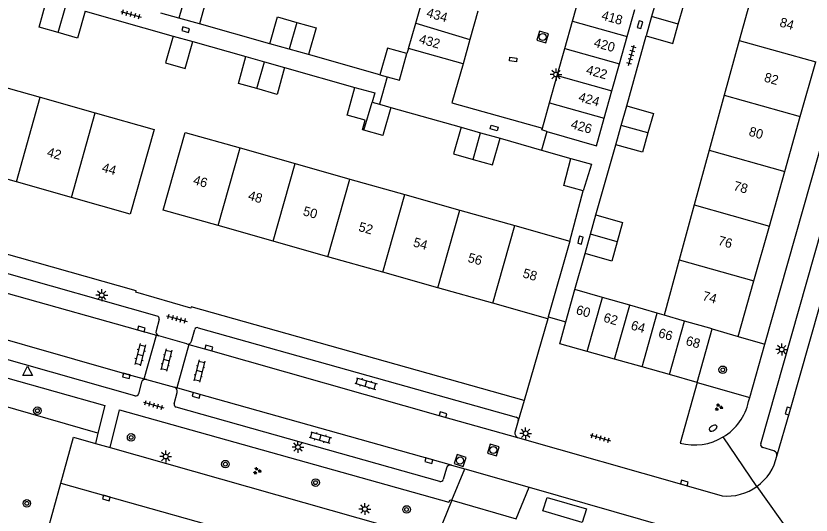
# Model space of a CAD drawing. Extents: x 132994 to 136000, y 393499 to 395512.
# Drawn here: x 134170.7 to 134254.9, y 394418.4 to 394471.3 of the extents above; entities that cross this region are included whole.
import ezdxf

# ---------------------------------------------------------------- set-up
doc = ezdxf.new("R2010")
doc.units = 0
for name, color, linetype in [('gg-afsc-erfafscheiding', 7, 'Continuous'), ('gg-afsc-hekwerk', 7, 'Continuous'), ('gg-anno-huisnummerreeks BGT', 7, 'Continuous'), ('gg-bbg-bijgebouw', 7, 'Continuous'), ('gg-bbg-gedigitaliseerde bebouwing', 7, 'Continuous'), ('gg-bbg-gedigitaliseerde bijgebouw', 7, 'Continuous'), ('gg-bbg-hoofdgebouw', 7, 'Continuous'), ('gg-bbg-tussenscheiding', 7, 'Continuous'), ('gg-knt-verharding', 7, 'Continuous'), ('gg-knt-verharding nz', 7, 'Continuous'), ('gt-grn-groengrens', 7, 'Continuous'), ('gt-grn-weggrens', 7, 'Continuous'), ('gt-symb-boom', 7, 'Continuous'), ('gt-symb-brandkraan', 7, 'Continuous'), ('gt-symb-groenvak', 7, 'Continuous'), ('gt-symb-klinker verharding', 7, 'Continuous'), ('gt-symb-kolk', 7, 'Continuous'), ('gt-symb-kolk center center', 7, 'Continuous'), ('gt-symb-lichtmast', 7, 'Continuous'), ('gt-symb-rioolschacht', 7, 'Continuous'), ('gt-symb-tegel verharding', 7, 'Continuous'), ('gt-symb-waterafsluiter', 7, 'Continuous')]:
    doc.layers.add(name, color=color, linetype=linetype)

# ---------------------------------------------------------------- blocks, each defined once
blk = doc.blocks.new('gt0-TEG1')
at = {"layer": 'gt-symb-tegel verharding'}
for p, q in [((-1.125, 0), (1.125, 0)), ((-0.9, -0.25), (-0.9, 0.25)), ((-0.45, -0.25), (-0.45, 0.25)), ((0, -0.25), (0, 0.25)), ((0.45, -0.25), (0.45, 0.25)), ((0.9, -0.25), (0.9, 0.25))]:
    blk.add_line(p, q, dxfattribs=at)
blk = doc.blocks.new('gt0-KOLK')
at = {"layer": 'gt-symb-kolk'}
blk.add_lwpolyline([(0, 0), (0.375, 0), (0.375, 0.4), (-0.375, 0.4), (-0.375, 0), (0, 0)], dxfattribs=at)
blk = doc.blocks.new('gt0-KOLKCC')
at = {"layer": 'gt-symb-kolk center center'}
blk.add_lwpolyline([(-0.375, 0.2), (0.375, 0.2), (0.375, -0.2), (-0.375, -0.2)], close=True, dxfattribs=at)
blk = doc.blocks.new('gt0-RS')
at = {"layer": 'gt-symb-rioolschacht'}
blk.add_lwpolyline([(-0.5, -0.5), (0.5, -0.5), (0.5, 0.5), (-0.5, 0.5)], close=True, dxfattribs=at)
blk.add_circle((0, 0), 0.375, dxfattribs=at)
blk = doc.blocks.new('gt0-LMAST')
at = {"layer": 'gt-symb-lichtmast'}
for p, q in [((-0.182, 0.173), (-0.447, 0.438)), ((-0.005, 0.246), (-0.005, 0.621)), ((0.172, 0.173), (0.437, 0.438)), ((-0.255, -0.004), (-0.63, -0.004)), ((-0.182, -0.181), (-0.447, -0.446)), ((-0.005, -0.254), (-0.005, -0.629)), ((0.437, -0.446), (0.172, -0.181)), ((0.245, -0.004), (0.62, -0.004))]:
    blk.add_line(p, q, dxfattribs=at)
blk.add_circle((-0.005, -0.004), 0.25, dxfattribs=at)
blk = doc.blocks.new('gt0-WAFSL')
at = {"layer": 'gt-symb-waterafsluiter'}
for p, q in [((-0.5, -0.333), (0, 0.667)), ((0, 0.667), (0.5, -0.333)), ((0.5, -0.333), (-0.5, -0.333))]:
    blk.add_line(p, q, dxfattribs=at)
blk = doc.blocks.new('gt0-KL1')
at = {"layer": 'gt-symb-klinker verharding'}
for p, q in [((-1.15, 0.3), (1.15, 0.3)), ((-1, -0.3), (-1, 0.3)), ((-0.5, 0.3), (-0.5, 0.45)), ((0, -0.3), (0, 0.3)), ((0.5, 0.3), (0.5, 0.45)), ((1, -0.3), (1, 0.3)), ((-1.15, -0.3), (1.15, -0.3)), ((-0.5, -0.45), (-0.5, -0.3)), ((0.5, -0.45), (0.5, -0.3))]:
    blk.add_line(p, q, dxfattribs=at)
blk = doc.blocks.new('gt0-BOOM')
at = {"layer": 'gt-symb-boom'}
for radius in [0.4, 0.2]:
    blk.add_circle((0, 0), radius, dxfattribs=at)
blk = doc.blocks.new('gt0-GRVAK')
at = {"layer": 'gt-symb-groenvak'}
for p, q in [((-0.11, 0.189), (-0.228, 0.24)), ((-0.182, 0.153), (0.088, 0.153)), ((-0.091, 0.211), (-0.156, 0.322)), ((-0.047, 0.214), (-0.047, 0.393)), ((-0.004, 0.211), (0.061, 0.322)), ((0.015, 0.189), (0.133, 0.24)), ((0.262, -0.052), (0.197, 0.059)), ((0.305, -0.049), (0.305, 0.13)), ((0.349, -0.052), (0.414, 0.059)), ((-0.245, -0.228), (-0.363, -0.177)), ((-0.318, -0.264), (-0.047, -0.264)), ((-0.226, -0.206), (-0.291, -0.095)), ((-0.183, -0.203), (-0.183, -0.024)), ((-0.139, -0.206), (-0.074, -0.095)), ((-0.12, -0.228), (-0.002, -0.177)), ((0.243, -0.074), (0.125, -0.023)), ((0.17, -0.11), (0.441, -0.11)), ((0.368, -0.074), (0.486, -0.023))]:
    blk.add_line(p, q, dxfattribs=at)
blk = doc.blocks.new('gt0-BR')
at = {"layer": 'gt-symb-brandkraan'}
for centre, radius, start, end in [((-0.244, 0), 0.206, 107.56694, 252.43307), ((0.599, -2.664), 3, 106.89205, 107.56694), ((0, -0.691), 0.938, 73.10799, 106.89205), ((-0.599, -2.664), 3, 72.43309, 73.10799), ((0.244, 0), 0.206, 287.56695, 72.43309), ((0.599, 2.664), 3, 252.43307, 253.10797), ((0, 0.691), 0.938, 253.10797, 286.89206), ((-0.599, 2.664), 3, 286.89206, 287.56695)]:
    blk.add_arc(centre, radius, start, end, dxfattribs=at)

msp = doc.modelspace()

# ---------------------------------------------------------------- linework, layer by layer
at = {"layer": 'gg-afsc-erfafscheiding'}
for p, q in [((134212.28, 394467.88), (134212.11, 394467.34)), ((134210.39, 394461.63), (134217.86, 394459.54)), ((134221.97, 394458.37), (134226.354, 394457.103)), ((134226.354, 394457.103), (134229.48, 394456.2))]:
    msp.add_line(p, q, dxfattribs=at)
at = {"layer": 'gg-afsc-hekwerk'}
for p, q in [((134210.01, 394464.873), (134209.189, 394461.97)), ((134226.938, 394459.092), (134226.354, 394457.103)), ((134227.087, 394439.422), (134228.952, 394438.901))]:
    msp.add_line(p, q, dxfattribs=at)
at = {"layer": 'gg-bbg-bijgebouw'}
for p, q in [((134229.651, 394470.778), (134230.464, 394473.662)), ((134238.621, 394473.32), (134238.033, 394471.278)), ((134187.928, 394471.104), (134186.033, 394471.639)), ((134219.627, 394471.825), (134218.779, 394468.826)), ((134235.444, 394469.145), (134236.254, 394472.029)), ((134190.11, 394470.488), (134187.928, 394471.104)), ((134228.838, 394467.895), (134229.651, 394470.778)), ((134238.033, 394471.278), (134237.445, 394469.236)), ((134187.312, 394469.198), (134189.399, 394468.605)), ((134218.779, 394468.826), (134218.05, 394466.25)), ((134234.635, 394466.261), (134235.444, 394469.145)), ((134199.626, 394467.807), (134197.585, 394468.386)), ((134201.666, 394467.229), (134199.626, 394467.807)), ((134218.05, 394466.25), (134212.28, 394467.88)), ((134228.025, 394465.012), (134228.838, 394467.895)), ((134195.043, 394467.015), (134197.002, 394466.461)), ((134197.002, 394466.461), (134199.137, 394465.858)), ((134233.825, 394463.377), (134234.635, 394466.261)), ((134209.23, 394465.09), (134210.01, 394464.873)), ((134227.213, 394462.129), (134228.025, 394465.012)), ((134205.8, 394460.91), (134206.59, 394463.76)), ((134233.016, 394460.493), (134233.825, 394463.377)), ((134208.41, 394462.19), (134209.189, 394461.97)), ((134226.457, 394459.448), (134227.213, 394462.129)), ((134209.189, 394461.97), (134210.39, 394461.63)), ((134210.39, 394461.63), (134209.591, 394458.8)), ((134234.822, 394459.729), (134235.401, 394461.787)), ((134217.86, 394459.54), (134219.915, 394458.955)), ((134234.242, 394457.67), (134234.822, 394459.729)), ((134219.915, 394458.955), (134221.97, 394458.37)), ((134231.561, 394448.193), (134232.139, 394450.241)), ((134230.983, 394446.144), (134231.561, 394448.193)), ((134228.952, 394438.901), (134229.91, 394442.33)), ((134242.85, 394432.48), (134244.44, 394438.15)), ((134234.115, 394434.935), (134231.207, 394435.753)), ((134237.023, 394434.118), (134234.115, 394434.935)), ((134239.93, 394433.301), (134237.023, 394434.118)), ((134242.85, 394432.48), (134239.93, 394433.301))]:
    msp.add_line(p, q, dxfattribs=at)
for points in [[(134188.731, 394473.942), (134190.911, 394473.327), (134190.11, 394470.488)], [(134240.859, 394470.465), (134241.446, 394472.507), (134238.621, 394473.32)], [(134175.156, 394469.567), (134173.118, 394470.143), (134173.919, 394472.982)], [(134177.995, 394471.832), (134177.194, 394468.992), (134175.156, 394469.567)], [(134197.585, 394468.386), (134198.39, 394471.224), (134200.428, 394470.646)], [(134200.428, 394470.646), (134202.471, 394470.067), (134201.666, 394467.229)], [(134237.445, 394469.236), (134240.271, 394468.423), (134240.859, 394470.465)], [(134187.312, 394469.198), (134186.506, 394466.361), (134188.593, 394465.768), (134189.399, 394468.605)], [(134212.11, 394467.34), (134210.03, 394467.93), (134209.23, 394465.09)], [(134210.01, 394464.873), (134211.31, 394464.51), (134212.11, 394467.34)], [(134196.199, 394463.623), (134194.241, 394464.176), (134195.043, 394467.015)], [(134199.137, 394465.858), (134198.335, 394463.019), (134196.199, 394463.623)], [(134206.59, 394463.76), (134208.69, 394463.17), (134208.41, 394462.19)], [(134235.401, 394461.787), (134238.231, 394460.99), (134237.651, 394458.931)], [(134226.938, 394459.092), (134232.19, 394457.55), (134233.016, 394460.493)], [(134217.86, 394459.54), (134217.05, 394456.71), (134219.11, 394456.125)], [(134226.938, 394459.092), (134226.401, 394459.25), (134226.457, 394459.448)], [(134237.651, 394458.931), (134237.072, 394456.873), (134234.242, 394457.67)], [(134219.11, 394456.125), (134221.17, 394455.54), (134221.97, 394458.37)], [(134230.8, 394452.79), (134228.73, 394453.36), (134229.48, 394456.2)], [(134229.48, 394456.2), (134231.66, 394455.63), (134230.8, 394452.79)], [(134232.139, 394450.241), (134234.969, 394449.443), (134234.391, 394447.395)], [(134234.391, 394447.395), (134233.813, 394445.346), (134230.983, 394446.144)], [(134231.207, 394435.753), (134228.3, 394436.57), (134228.952, 394438.901)]]:
    msp.add_lwpolyline(points, dxfattribs=at)
at = {"layer": 'gg-bbg-gedigitaliseerde bebouwing'}
for p, q in [((134248.919, 394474.563), (134247.328, 394468.745)), ((134247.328, 394468.745), (134245.738, 394462.926)), ((134167.385, 394464.363), (134173.231, 394462.711)), ((134245.738, 394462.926), (134244.147, 394457.107)), ((134173.231, 394462.711), (134179.076, 394461.058)), ((134179.076, 394461.058), (134185.297, 394459.3)), ((134244.147, 394457.107), (134242.556, 394451.288)), ((134242.556, 394451.288), (134240.966, 394445.47)), ((134240.966, 394445.47), (134239.364, 394439.61))]:
    msp.add_line(p, q, dxfattribs=at)
at = {"layer": 'gg-bbg-gedigitaliseerde bijgebouw'}
for p, q in [((134213.037, 394470.556), (134213.83, 394473.363)), ((134212.28, 394467.88), (134213.037, 394470.556)), ((134232.826, 394441.491), (134229.91, 394442.33)), ((134235.729, 394440.656), (134232.826, 394441.491)), ((134238.632, 394439.821), (134235.729, 394440.656)), ((134239.364, 394439.61), (134238.632, 394439.821))]:
    msp.add_line(p, q, dxfattribs=at)
for points in [[(134207.534, 394459.236), (134207.409, 394459.271), (134207.695, 394460.281), (134205.775, 394460.823), (134205.8, 394460.91)], [(134209.591, 394458.8), (134209.552, 394458.665), (134207.534, 394459.236)]]:
    msp.add_lwpolyline(points, dxfattribs=at)
at = {"layer": 'gg-bbg-hoofdgebouw'}
for p, q in [((134253.795, 394460.658), (134255.432, 394466.463)), ((134252.157, 394454.852), (134253.795, 394460.658)), ((134194.42, 394457.334), (134200.243, 394455.686)), ((134170.706, 394453.726), (134164.858, 394455.37)), ((134200.243, 394455.686), (134206.065, 394454.04)), ((134250.52, 394449.047), (134252.157, 394454.852)), ((134176.554, 394452.081), (134170.706, 394453.726)), ((134206.065, 394454.04), (134211.887, 394452.393)), ((134211.887, 394452.393), (134217.709, 394450.746)), ((134217.709, 394450.746), (134223.532, 394449.099)), ((134197.915, 394447.456), (134192.092, 394449.103)), ((134223.532, 394449.099), (134229.36, 394447.45)), ((134248.882, 394443.242), (134250.52, 394449.047)), ((134203.737, 394445.809), (134197.915, 394447.456)), ((134229.36, 394447.45), (134227.087, 394439.422)), ((134209.559, 394444.162), (134203.737, 394445.809)), ((134215.381, 394442.515), (134209.559, 394444.162)), ((134247.22, 394437.35), (134248.882, 394443.242)), ((134221.204, 394440.868), (134215.381, 394442.515)), ((134227.03, 394439.22), (134221.204, 394440.868)), ((134227.087, 394439.422), (134227.03, 394439.22)), ((134244.44, 394438.15), (134247.22, 394437.35))]:
    msp.add_line(p, q, dxfattribs=at)
for points in [[(134185.297, 394459.3), (134182.779, 394450.331), (134176.554, 394452.081)], [(134192.092, 394449.103), (134186.27, 394450.75), (134188.6, 394458.98), (134194.42, 394457.334)]]:
    msp.add_lwpolyline(points, dxfattribs=at)
at = {"layer": 'gg-bbg-tussenscheiding'}
for p, q in [((134188.731, 394473.942), (134187.928, 394471.104)), ((134175.156, 394469.567), (134175.959, 394472.406)), ((134200.428, 394470.646), (134199.626, 394467.807)), ((134213.037, 394470.556), (134218.779, 394468.826)), ((134229.651, 394470.778), (134235.444, 394469.145)), ((134240.859, 394470.465), (134238.033, 394471.278)), ((134247.328, 394468.745), (134255.432, 394466.463)), ((134228.838, 394467.895), (134234.635, 394466.261)), ((134196.199, 394463.623), (134197.002, 394466.461)), ((134228.025, 394465.012), (134233.825, 394463.377)), ((134245.738, 394462.926), (134253.795, 394460.658)), ((134170.706, 394453.726), (134173.231, 394462.711)), ((134207.534, 394459.236), (134208.41, 394462.19)), ((134227.213, 394462.129), (134233.016, 394460.493)), ((134176.554, 394452.081), (134179.076, 394461.058)), ((134237.651, 394458.931), (134234.822, 394459.729)), ((134219.11, 394456.125), (134219.915, 394458.955)), ((134192.092, 394449.103), (134194.42, 394457.334)), ((134244.147, 394457.107), (134252.157, 394454.852)), ((134197.915, 394447.456), (134200.243, 394455.686)), ((134203.737, 394445.809), (134206.065, 394454.04)), ((134209.559, 394444.162), (134211.887, 394452.393)), ((134242.556, 394451.288), (134250.52, 394449.047)), ((134215.381, 394442.515), (134217.709, 394450.746)), ((134221.204, 394440.868), (134223.532, 394449.099)), ((134234.391, 394447.395), (134231.561, 394448.193)), ((134240.966, 394445.47), (134248.882, 394443.242)), ((134231.207, 394435.753), (134232.826, 394441.491)), ((134234.115, 394434.935), (134235.729, 394440.656)), ((134237.023, 394434.118), (134238.632, 394439.821)), ((134241.535, 394438.986), (134239.364, 394439.61)), ((134239.93, 394433.301), (134241.535, 394438.986)), ((134244.44, 394438.15), (134241.535, 394438.986))]:
    msp.add_line(p, q, dxfattribs=at)
at = {"layer": 'gg-knt-verharding'}
for p, q in [((134249.606, 394425.954), (134266.251, 394484.723)), ((134177.995, 394471.832), (134187.312, 394469.198)), ((134197.585, 394468.386), (134190.11, 394470.488)), ((134235.401, 394461.787), (134237.445, 394469.236)), ((134189.399, 394468.605), (134195.043, 394467.015)), ((134209.23, 394465.09), (134201.666, 394467.229)), ((134199.137, 394465.858), (134206.59, 394463.76)), ((134232.139, 394450.241), (134234.242, 394457.67)), ((134185.635, 394439.511), (134132.675, 394454.495)), ((134229.36, 394447.45), (134230.8, 394452.79)), ((134229.91, 394442.33), (134230.983, 394446.144)), ((134183.282, 394431.068), (134140.886, 394443.048)), ((134185.841, 394439.158), (134185.509, 394437.953)), ((134227.03, 394439.22), (134224.525, 394430.549)), ((134189.281, 394436.864), (134189.62, 394438.082)), ((134189.974, 394438.268), (134223.694, 394428.8)), ((134184.24, 394432.859), (134185.561, 394437.472)), ((134185.561, 394437.472), (134185.807, 394437.402)), ((134188.771, 394436.552), (134185.807, 394437.402)), ((134188.971, 394436.497), (134187.722, 394431.908)), ((134188.771, 394436.552), (134188.971, 394436.497)), ((134248.449, 394430.893), (134250.049, 394436.536)), ((134184.519, 394432.781), (134184.24, 394432.859)), ((134184.519, 394432.781), (134187.452, 394431.987)), ((134183.968, 394432.491), (134183.657, 394431.27)), ((134187.722, 394431.908), (134187.452, 394431.987)), ((134242.85, 394432.48), (134241.058, 394426.049)), ((134187.432, 394430.21), (134187.753, 394431.399)), ((134248.32, 394430.438), (134248.449, 394430.893)), ((134215.591, 394421.968), (134187.649, 394429.862)), ((134223.911, 394428.408), (134223.552, 394427.182)), ((134179.353, 394427.097), (134179.085, 394426.014)), ((134179.085, 394426.014), (134180.662, 394425.567)), ((134251.001, 394425.213), (134249.835, 394425.58)), ((134216.285, 394423.4), (134215.958, 394422.185)), ((134216.831, 394423.717), (134218.242, 394423.312)), ((134218.242, 394423.312), (134225.05, 394421.361)), ((134173.525, 394414.98), (134175.417, 394421.795)), ((134216.874, 394419.984), (134214.307, 394413.738)), ((134216.874, 394419.984), (134223.669, 394418))]:
    msp.add_line(p, q, dxfattribs=at)
for points in [[(134250.049, 394436.536), (134259.795, 394470.897), (134259.853, 394470.88), (134262.355, 394479.753), (134262.499, 394479.713), (134263.54, 394483.504), (134262.259, 394483.85), (134262.102, 394483.33), (134260.34, 394483.86)], [(134218.05, 394466.25), (134216.88, 394462.113), (134226.457, 394459.448)], [(134224.525, 394430.549), (134189.236, 394440.502), (134189.195, 394440.358), (134183.368, 394442.047), (134183.408, 394442.191), (134133.649, 394456.259)], [(134169.56, 394433), (134180.077, 394430.023), (134179.353, 394427.097)], [(134180.662, 394425.567), (134181.656, 394429.563), (134216.554, 394419.764), (134216.683, 394420.036), (134216.874, 394419.984)], [(134175.417, 394421.795), (134176.77, 394426.67), (134179.085, 394426.014)], [(134223.833, 394426.652), (134241.444, 394421.632), (134245.502, 394420.449)], [(134180.662, 394425.567), (134212.88, 394416.44), (134211.76, 394412.39)], [(134225.05, 394421.361), (134239.929, 394417.095), (134248.198, 394414.746)], [(134226.973, 394420.262), (134231.125, 394419.065), (134230.694, 394417.615), (134226.52, 394418.853), (134226.973, 394420.262)]]:
    msp.add_lwpolyline(points, dxfattribs=at)
for centre, radius, start, end in [((134185.577, 394439.241), 0.276, 342.58709, 77.94597), ((134185.944, 394437.832), 0.451, 164.44666, 252.36547), ((134189.877, 394438.023), 0.264, 68.44104, 166.99597), ((134188.859, 394436.981), 0.438, 258.37812, 344.53553), ((134184.408, 394432.323), 0.471, 76.43148, 159.0856), ((134187.275, 394431.525), 0.494, 345.17245, 69.0438), ((134183.378, 394431.34), 0.288, 250.59976, 346.01997), ((134187.709, 394430.141), 0.286, 166.10422, 257.78807), ((134242.592, 394431.714), 5.868, 301.14446, 347.44531), ((134223.592, 394428.488), 0.328, 345.96957, 71.96575), ((134224.045, 394427.104), 0.499, 170.98467, 244.87939), ((134242.592, 394431.714), 5.869, 254.85201, 301.14477), ((134249.888, 394425.87), 0.295, 163.38418, 259.57404), ((134250.875, 394424.779), 0.452, 345.33236, 73.81904), ((134246.032, 394425.832), 5.407, 305.95501, 347.53421), ((134216.753, 394423.222), 0.501, 81.04604, 159.23167), ((134215.66, 394422.27), 0.31, 257.16416, 344.02585), ((134246.029, 394425.832), 5.409, 264.40321, 305.97876)]:
    msp.add_arc(centre, radius, start, end, dxfattribs=at)
at = {"layer": 'gg-knt-verharding nz'}
for p, q in [((134144.636, 394449.026), (134185.561, 394437.472)), ((134175.417, 394421.795), (134212.108, 394411.502))]:
    msp.add_line(p, q, dxfattribs=at)
for points in [[(134251.312, 394424.665), (134252.683, 394429.397), (134259.034, 394451.766), (134263.67, 394468.3), (134267.162, 394480.673), (134268.352, 394484.828)], [(134140.722, 394445.206), (134160.445, 394439.633), (134182.423, 394433.365), (134184.24, 394432.859)], [(134188.971, 394436.497), (134191.048, 394435.928), (134215.873, 394428.861), (134223.833, 394426.652)], [(134216.831, 394423.717), (134189.814, 394431.299), (134187.722, 394431.908)]]:
    msp.add_lwpolyline(points, dxfattribs=at)
at = {"layer": 'gt-grn-groengrens'}
for p, q in [((134247.22, 394437.35), (134250.049, 394436.536)), ((134242.85, 394432.48), (134248.449, 394430.893)), ((134179.353, 394427.097), (134168.767, 394430.135))]:
    msp.add_line(p, q, dxfattribs=at)
at = {"layer": 'gt-grn-weggrens'}
for p, q in [((134224.525, 394430.549), (134223.911, 394428.408)), ((134249.207, 394421.455), (134245.627, 394426.691)), ((134216.874, 394419.984), (134218.242, 394423.312)), ((134223.669, 394418), (134225.05, 394421.361)), ((134249.207, 394421.455), (134253.398, 394415.551))]:
    msp.add_line(p, q, dxfattribs=at)

# ---------------------------------------------------------------- block references
at = {"layer": 'gt-symb-boom'}
for p in [(134245.577, 394433.817), (134172.932, 394429.481), (134182.872, 394426.644), (134192.862, 394423.813), (134202.422, 394421.853), (134171.82, 394419.654), (134212.068, 394419.007)]:
    msp.add_blockref('gt0-BOOM', p, dxfattribs=at)
at = {"layer": 'gt-symb-brandkraan', "rotation": 29.229393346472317}
msp.add_blockref('gt0-BR', (134244.552, 394427.632), dxfattribs=at)
at = {"layer": 'gt-symb-groenvak'}
for p in [(134245.137, 394429.851), (134196.219, 394423.099)]:
    msp.add_blockref('gt0-GRVAK', p, dxfattribs=at)
at = {"layer": 'gt-symb-klinker verharding'}
for p, rotation in [((134183.827, 394435.412), -104.3557849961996), ((134186.603, 394434.857), -104.35578499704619), ((134190.102, 394433.69), -104.35578499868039), ((134207.76, 394432.358), -16.622396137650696), ((134202.929, 394426.638), -16.622396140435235)]:
    msp.add_blockref('gt0-KL1', p, dxfattribs=dict(at, rotation=rotation))
at = {"layer": 'gt-symb-kolk'}
for p, rotation in [((134237.011, 394470.343), 73.9208276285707), ((134188.595, 394469.682), -15.787947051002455), ((134230.305, 394447.613), -105.064233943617), ((134183.898, 394437.948), -15.731457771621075), ((134191.048, 394435.928), -15.304664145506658), ((134182.423, 394433.365), 164.4270740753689), ((134189.814, 394431.299), 164.30180125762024), ((134215.873, 394428.861), -15.889974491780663), ((134252.683, 394429.397), 73.8317938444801), ((134214.476, 394424.368), 164.5545023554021), ((134241.444, 394421.632), -15.907707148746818), ((134180.293, 394420.422), 164.3378936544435)]:
    msp.add_blockref('gt0-KOLK', p, dxfattribs=dict(at, rotation=rotation))
at = {"layer": 'gt-symb-kolk center center'}
for p, rotation in [((134223.362, 394466.707), 172.02511470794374), ((134221.349, 394459.454), 163.62230008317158)]:
    msp.add_blockref('gt0-KOLKCC', p, dxfattribs=dict(at, rotation=rotation))
at = {"layer": 'gt-symb-lichtmast'}
for p in [(134227.91, 394465.123), (134179.766, 394441.727), (134251.831, 394435.968), (134224.689, 394427.081), (134200.563, 394425.63), (134186.544, 394424.626), (134207.648, 394419.053)]:
    msp.add_blockref('gt0-LMAST', p, dxfattribs=at)
at = {"layer": 'gt-symb-rioolschacht'}
for p, rotation in [((134226.497, 394469.097), 72.61901740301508), ((134221.262, 394425.314), -105.36341212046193), ((134217.735, 394424.197), 161.45531372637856)]:
    msp.add_blockref('gt0-RS', p, dxfattribs=dict(at, rotation=rotation))
at = {"layer": 'gt-symb-tegel verharding'}
for p, rotation in [((134182.856, 394471.514), -15.606930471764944), ((134235.9, 394467.164), 74.28274756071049), ((134187.714, 394439.243), -15.66210634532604), ((134185.271, 394430.081), -15.662106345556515), ((134232.61, 394426.607), -16.20518537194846)]:
    msp.add_blockref('gt0-TEG1', p, dxfattribs=dict(at, rotation=rotation))
at = {"layer": 'gt-symb-waterafsluiter'}
msp.add_blockref('gt0-WAFSL', (134171.903, 394433.532), dxfattribs=at)

# ---------------------------------------------------------------- texts
at = {"layer": 'gg-anno-huisnummerreeks BGT'}
for s, rotation, p in [('434', 344.2, (134214.097, 394471.25)), ('418', 344.3, (134232.649, 394470.969)), ('84', 344.2, (134251.532, 394470.234)), ('432', 344.2, (134213.309, 394468.463)), ('420', 344.3, (134231.836, 394468.085)), ('422', 344.3, (134231.023, 394465.202)), ('82', 344.3, (134249.886, 394464.396)), ('424', 344.3, (134230.211, 394462.32)), ('426', 344.2, (134229.4, 394459.44)), ('80', 344.2, (134248.267, 394458.659)), ('42', 344.3, (134173.879, 394456.469)), ('44', 344.3, (134179.697, 394454.833)), ('46', 344.2, (134189.369, 394453.511)), ('78', 344.3, (134246.639, 394452.887)), ('48', 344.2, (134195.191, 394451.864)), ('50', 344.2, (134201.014, 394450.217)), ('52', 344.2, (134206.901, 394448.552)), ('54', 344.2, (134212.693, 394446.913)), ('76', 344.2, (134245.002, 394447.084)), ('56', 344.2, (134218.48, 394445.276)), ('58', 344.2, (134224.305, 394443.629)), ('74', 344.3, (134243.348, 394441.22)), ('60', 344.3, (134229.953, 394439.741)), ('62', 344.3, (134232.861, 394438.924)), ('64', 344.3, (134235.768, 394438.106)), ('66', 344.3, (134238.676, 394437.289)), ('68', 344.3, (134241.59, 394436.47))]:
    msp.add_text(s, height=1, rotation=rotation, dxfattribs=at).set_placement(p)

doc.saveas('drawing.dxf')
